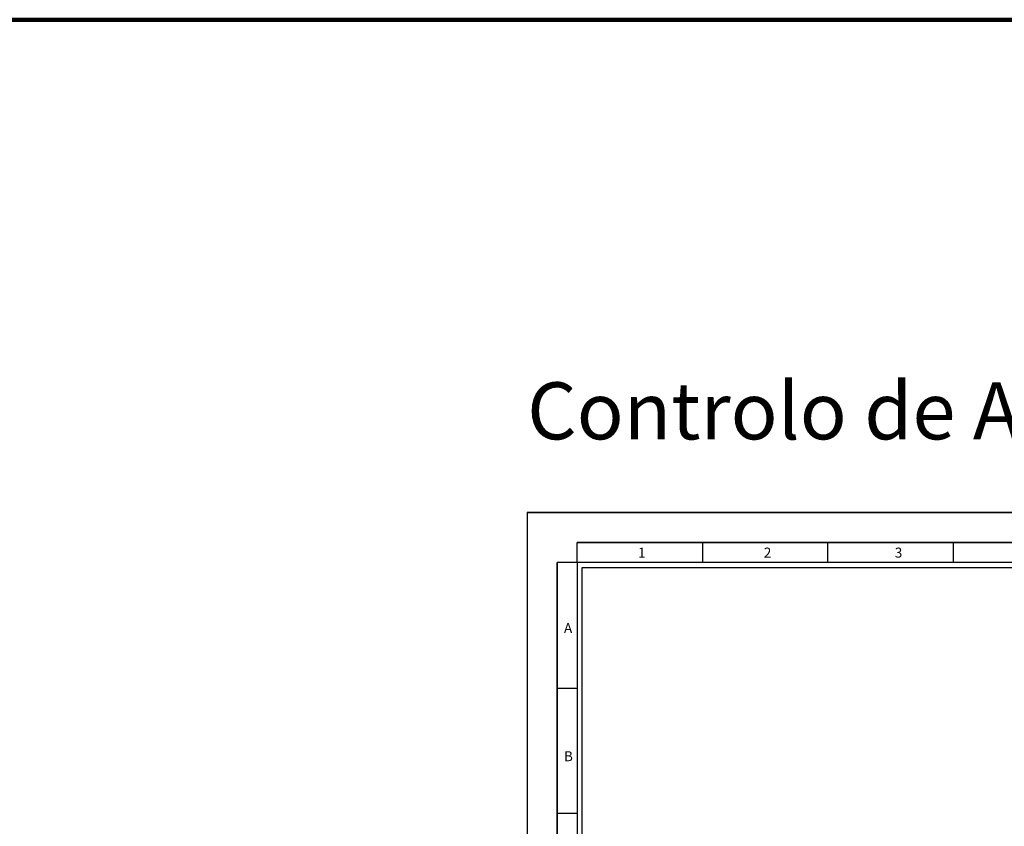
# Model space of a CAD drawing. Header units: millimetres. Extents: x -559 to 10735, y -2326 to 222.
# Tile 611 of 656: x 6465 to 6853, y -721 to -404. Entities that reach past the tile are written whole.
import ezdxf

# ---------------------------------------------------------------- set-up
doc = ezdxf.new("R2010")
doc.units = ezdxf.units.MM
doc.header["$LTSCALE"] = 4
for name, color, linetype in [('Limite do Plano', 255, 'Continuous'), ('Modelo', 251, 'Continuous'), ('Titulos de Pagina', 1, 'Continuous')]:
    doc.layers.add(name, color=color, linetype=linetype)
doc.styles.add('STYLE1', font='txt', dxfattribs={"width": 0.8})

msp = doc.modelspace()

# ---------------------------------------------------------------- linework, layer by layer
at = {"layer": 'Limite do Plano', "lineweight": 200}
msp.add_lwpolyline([(6202.99, -403.54), (7713.8, -403.54), (7713.8, -2326.04), (6202.99, -2326.04)], close=True, dxfattribs=at)
at = {"layer": 'Modelo'}
for p, q in [((6664.77, -597.7), (7252.02, -597.7)), ((7178.86, -609.57), (6684.54, -609.57)), ((6684.54, -617.48), (6684.54, -609.57)), ((6684.54, -609.57), (6783.4, -609.57)), ((6733.97, -609.57), (6733.97, -617.48)), ((6783.4, -617.48), (6783.4, -609.57)), ((6783.4, -609.57), (6882.27, -609.57)), ((6832.84, -609.57), (6832.84, -617.48)), ((6676.63, -914.07), (6676.63, -617.48)), ((6684.54, -617.48), (6676.63, -617.48)), ((6676.63, -617.48), (6676.63, -716.34)), ((6676.63, -666.91), (6684.54, -666.91)), ((6684.54, -716.34), (6676.63, -716.34)), ((6676.63, -716.34), (6676.63, -815.21))]:
    msp.add_line(p, q, dxfattribs=at)
for points in [[(6664.77, -1012.94), (7252.02, -1012.94), (7252.02, -597.7), (6664.77, -597.7)], [(6684.54, -993.16), (7232.25, -993.16), (7232.25, -617.48), (6684.54, -617.48)], [(7230.27, -991.19), (6686.52, -991.19), (6686.52, -619.45), (7230.27, -619.45)]]:
    msp.add_lwpolyline(points, close=True, dxfattribs=at)

# ---------------------------------------------------------------- texts
at = {"layer": 'Modelo', "char_height": 3.95, "attachment_point": 1}
for s, insert in [('1', (6708.5, -611.59)), ('2', (6758.08, -611.59)), ('3', (6809.76, -611.59)), ('A', (6679.27, -641.32)), ('B', (6679.27, -691.82))]:
    msp.add_mtext_dynamic_manual_height_columns(s, width=54.2922, gutter_width=19.77, heights=[0], dxfattribs=dict(at, insert=insert))
at = {"layer": 'Titulos de Pagina', "insert": (6664.77, -546.46), "char_height": 22.4602, "attachment_point": 1, "style": 'STYLE1'}
msp.add_mtext_dynamic_manual_height_columns('Controlo de Acessos', width=703.6598, gutter_width=112.3, heights=[0], dxfattribs=at)

doc.saveas('drawing.dxf')
